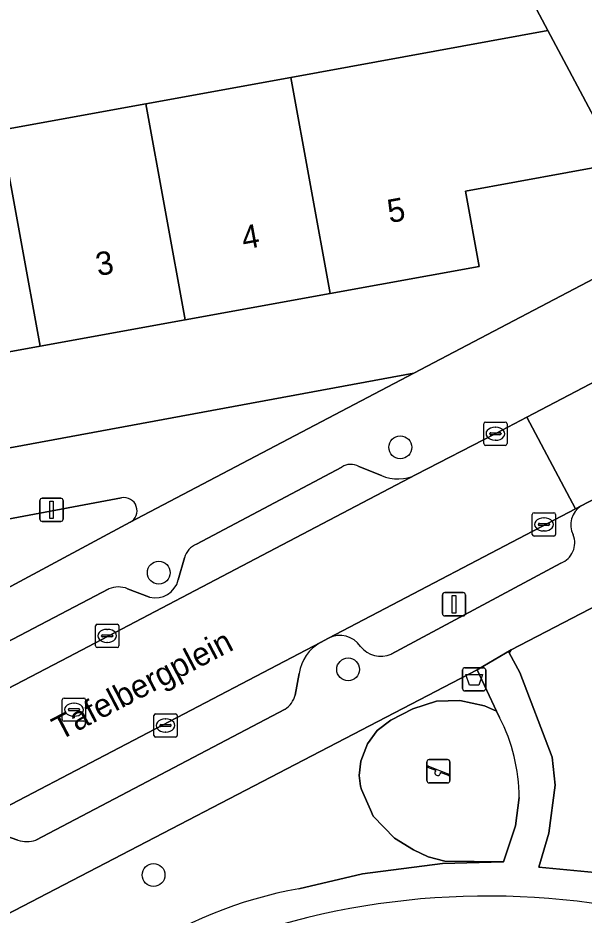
# Model space of a CAD drawing. Extents: x 163008 to 163854, y 382777 to 383982.
# Drawn here: x 163455.13 to 163479.41, y 383570.7 to 383609.19 of the extents above; entities that cross this region are included whole.
import ezdxf

# ---------------------------------------------------------------- set-up
doc = ezdxf.new("R2010")
doc.units = 0
for name, color, linetype in [('IMGEO_Afvalbak', 7, 'Continuous'), ('IMGEO_Boom', 7, 'Continuous'), ('IMGEO_Erf', 7, 'Continuous'), ('IMGEO_Groenvoorziening', 7, 'Continuous'), ('IMGEO_Hek', 7, 'Continuous'), ('IMGEO_Kolk', 7, 'Continuous'), ('IMGEO_Lichtmast', 7, 'Continuous'), ('IMGEO_Openbare_ruimte_label', 7, 'Continuous'), ('IMGEO_Pand', 7, 'Continuous'), ('IMGEO_Pand_nummerreeks', 7, 'Continuous'), ('IMGEO_Parkeervlak_open', 7, 'Continuous'), ('IMGEO_Rijbaan_lokaal_open', 7, 'Continuous'), ('IMGEO_Rioolput', 7, 'Continuous'), ('IMGEO_Speelvoorziening', 7, 'Continuous'), ('IMGEO_Terreindeel_zand', 7, 'Continuous'), ('IMGEO_Voetpad_gesloten', 7, 'Continuous'), ('IMGEO_Voetpad_open', 7, 'Continuous')]:
    doc.layers.add(name, color=color, linetype=linetype)

msp = doc.modelspace()

# ---------------------------------------------------------------- linework, layer by layer
at = {"layer": 'IMGEO_Afvalbak'}
for p, q in [((163474.199, 383580.415), (163474.199, 383581.215)), ((163474.199, 383581.215), (163474.199, 383580.415)), ((163474.299, 383581.315), (163475.089, 383581.315)), ((163475.089, 383581.315), (163474.299, 383581.315)), ((163475.189, 383581.215), (163475.189, 383580.415)), ((163475.189, 383580.415), (163475.189, 383581.215)), ((163475.089, 383580.315), (163474.299, 383580.315)), ((163474.299, 383580.315), (163475.089, 383580.315))]:
    msp.add_line(p, q, dxfattribs=at)
msp.add_lwpolyline([(163474.342, 383581.029), (163475.046, 383581.029), (163474.897, 383580.559), (163474.491, 383580.559), (163474.342, 383581.029)], dxfattribs=at)
for centre, start, end in [((163474.299, 383581.215), 90, 180), ((163474.299, 383581.215), 90, 180), ((163475.089, 383581.215), 0, 90), ((163475.089, 383581.215), 360, 90), ((163474.299, 383580.415), 180, 270), ((163474.299, 383580.415), 180, 270), ((163475.089, 383580.415), 270, 0), ((163475.089, 383580.415), 270, 0)]:
    msp.add_arc(centre, 0.1, start, end, dxfattribs=at)
at = {"layer": 'IMGEO_Boom'}
for centre in [(163471.527, 383590.769), (163461.17, 383585.39), (163469.291, 383581.241), (163460.946, 383572.419)]:
    msp.add_circle(centre, 0.489, dxfattribs=at)
at = {"layer": 'IMGEO_Erf'}
msp.add_lwpolyline([(163445.379, 383609.638), (163440.946, 383608.933), (163441.978, 383603.406), (163442.229, 383602.17), (163448.186, 383603.253), (163454.404, 383604.384), (163460.621, 383605.514), (163466.828, 383606.643), (163477.859, 383608.649), (163467.663, 383627.853)], dxfattribs=at)
msp.add_lwpolyline([(163482.707, 383599.519), (163480.882, 383602.956), (163474.329, 383601.764), (163474.917, 383598.527), (163468.525, 383597.365), (163462.308, 383596.234), (163456.089, 383595.104), (163449.871, 383593.973), (163443.657, 383592.843), (163442.46, 383599.426), (163440.458, 383599.062), (163442.383, 383588.465), (163446.651, 383589.25), (163472.11, 383593.956)], close=True, dxfattribs=at)
at = {"layer": 'IMGEO_Groenvoorziening'}
for points in [[(163459.576, 383588.604), (163445.843, 383586.034), (163442.921, 383585.505), (163441.091, 383585.173), (163441.294, 383582.053)], [(163445.165, 383579.641), (163448.133, 383581.195), (163448.4, 383581.347), (163459.945, 383587.552)], [(163482.256, 383585.184), (163476.288, 383582.075), (163476.196, 383581.956), (163476.648, 383581.114), (163478.041, 383577.472), (163478.176, 383576.276), (163477.901, 383574.221), (163477.476, 383572.762), (163481.07, 383572.405), (163484.566, 383571.797), (163487.454, 383570.736)], [(163467.18, 383571.829), (163469.91, 383572.467), (163473.333, 383572.913), (163475.956, 383572.983), (163473.437, 383573.016), (163472.72, 383573.204), (163472.101, 383573.497), (163471.284, 383574.003), (163470.363, 383574.937), (163470.244, 383575.208), (163469.858, 383576.084), (163469.816, 383576.237), (163469.767, 383576.684), (163469.84, 383577.299), (163470.123, 383578.054), (163470.535, 383578.623), (163471.126, 383579.069), (163472.07, 383579.545), (163473.075, 383579.874), (163474.079, 383579.907), (163475.132, 383579.677), (163475.652, 383579.449), (163474.824, 383581.222), (163451.072, 383568.864)]]:
    msp.add_lwpolyline(points, dxfattribs=at)
for centre, radius, start, end in [((163459.674, 383588.048), 0.565, 298.6605, 99.9973), ((163470.33, 383554.098), 18.009, 100.0729, 124.6752)]:
    msp.add_arc(centre, radius, start, end, dxfattribs=at)
at = {"layer": 'IMGEO_Hek'}
for points in [[(163476.288, 383582.075), (163482.256, 383585.184)], [(163474.824, 383581.222), (163451.072, 383568.864)]]:
    msp.add_lwpolyline(points, dxfattribs=at)
at = {"layer": 'IMGEO_Kolk'}
for p, q in [((163475.104, 383590.928), (163475.104, 383591.78)), ((163475.179, 383591.854), (163476.031, 383591.854)), ((163475.592, 383591.634), (163475.617, 383591.634)), ((163476.105, 383591.78), (163476.105, 383590.928)), ((163475.363, 383591.348), (163475.363, 383591.36)), ((163475.801, 383591.311), (163475.403, 383591.311)), ((163475.406, 383591.397), (163475.804, 383591.397)), ((163475.847, 383591.36), (163475.847, 383591.348)), ((163476.031, 383590.854), (163475.179, 383590.854)), ((163475.615, 383591.074), (163475.59, 383591.074)), ((163477.189, 383587.035), (163477.189, 383587.887)), ((163477.264, 383587.961), (163478.116, 383587.961)), ((163478.19, 383587.887), (163478.19, 383587.035)), ((163477.448, 383587.455), (163477.448, 383587.467)), ((163477.886, 383587.418), (163477.488, 383587.418)), ((163477.491, 383587.504), (163477.889, 383587.504)), ((163477.677, 383587.741), (163477.702, 383587.741)), ((163477.932, 383587.467), (163477.932, 383587.455)), ((163477.7, 383587.181), (163477.675, 383587.181)), ((163478.116, 383586.961), (163477.264, 383586.961)), ((163458.533, 383583.179), (163459.385, 383583.179)), ((163458.458, 383582.253), (163458.458, 383583.105)), ((163458.946, 383582.959), (163458.971, 383582.959)), ((163459.459, 383583.105), (163459.459, 383582.253)), ((163458.717, 383582.673), (163458.717, 383582.685)), ((163459.155, 383582.636), (163458.757, 383582.636)), ((163458.76, 383582.722), (163459.158, 383582.722)), ((163458.969, 383582.399), (163458.944, 383582.399)), ((163459.201, 383582.685), (163459.201, 383582.673)), ((163459.385, 383582.179), (163458.533, 383582.179)), ((163461.034, 383579.334), (163461.886, 383579.334)), ((163460.959, 383578.408), (163460.959, 383579.26)), ((163461.447, 383579.114), (163461.472, 383579.114)), ((163461.96, 383579.26), (163461.96, 383578.408)), ((163461.218, 383578.828), (163461.218, 383578.84)), ((163461.656, 383578.791), (163461.258, 383578.791)), ((163461.261, 383578.877), (163461.659, 383578.877)), ((163461.47, 383578.554), (163461.445, 383578.554)), ((163461.702, 383578.84), (163461.702, 383578.828)), ((163461.886, 383578.334), (163461.034, 383578.334))]:
    msp.add_line(p, q, dxfattribs=at)
for points in [[(163475.104, 383590.928), (163475.104, 383591.78)], [(163475.179, 383591.854), (163476.031, 383591.854)], [(163476.105, 383591.78), (163476.105, 383590.928)], [(163476.031, 383590.854), (163475.179, 383590.854)], [(163477.189, 383587.035), (163477.189, 383587.887)], [(163477.264, 383587.961), (163478.116, 383587.961)], [(163478.19, 383587.887), (163478.19, 383587.035)], [(163478.116, 383586.961), (163477.264, 383586.961)], [(163458.533, 383583.179), (163459.385, 383583.179)], [(163458.458, 383582.253), (163458.458, 383583.105)], [(163459.459, 383583.105), (163459.459, 383582.253)], [(163459.385, 383582.179), (163458.533, 383582.179)], [(163461.034, 383579.334), (163461.886, 383579.334)], [(163460.959, 383578.408), (163460.959, 383579.26)], [(163461.96, 383579.26), (163461.96, 383578.408)], [(163461.886, 383578.334), (163461.034, 383578.334)]]:
    msp.add_lwpolyline(points, dxfattribs=at)
for centre, radius, start, end in [((163475.181, 383591.778), 0.0765, 91.552, 178.448), ((163475.181, 383591.778), 0.0765, 91.552, 178.448), ((163476.029, 383591.778), 0.0765, 1.552, 88.448), ((163476.029, 383591.778), 0.0765, 1.552, 88.448), ((163475.403, 383591.357), 0.0403, 85.8775, 175.7526), ((163475.4, 383591.347), 0.0366, 178.938, 274.7102), ((163475.804, 383591.354), 0.043, 264.8664, 352.4533), ((163475.808, 383591.359), 0.0386, 1.7309, 96.639), ((163475.181, 383590.93), 0.0765, 181.552, 268.448), ((163475.181, 383590.93), 0.0765, 181.552, 268.448), ((163476.029, 383590.93), 0.0765, 271.552, 358.448), ((163476.029, 383590.93), 0.0765, 271.552, 358.448), ((163477.266, 383587.885), 0.0765, 91.552, 178.448), ((163477.266, 383587.885), 0.0765, 91.552, 178.448), ((163478.114, 383587.885), 0.0765, 1.552, 88.448), ((163478.114, 383587.885), 0.0765, 1.552, 88.448), ((163477.488, 383587.464), 0.0403, 85.8775, 175.7526), ((163477.485, 383587.454), 0.0366, 178.938, 274.7102), ((163477.889, 383587.461), 0.043, 264.8664, 352.4533), ((163477.893, 383587.466), 0.0386, 1.7309, 96.639), ((163477.266, 383587.037), 0.0765, 181.552, 268.448), ((163477.266, 383587.037), 0.0765, 181.552, 268.448), ((163478.114, 383587.037), 0.0765, 271.552, 358.448), ((163478.114, 383587.037), 0.0765, 271.552, 358.448), ((163458.535, 383583.103), 0.0765, 91.552, 178.448), ((163458.535, 383583.103), 0.0765, 91.552, 178.448), ((163459.383, 383583.103), 0.0765, 1.552, 88.448), ((163459.383, 383583.103), 0.0765, 1.552, 88.448), ((163458.757, 383582.682), 0.0403, 85.8775, 175.7526), ((163458.754, 383582.672), 0.0366, 178.938, 274.7102), ((163459.158, 383582.679), 0.043, 264.8664, 352.4533), ((163459.162, 383582.684), 0.0386, 1.7309, 96.639), ((163458.535, 383582.255), 0.0765, 181.552, 268.448), ((163458.535, 383582.255), 0.0765, 181.552, 268.448), ((163459.383, 383582.255), 0.0765, 271.552, 358.448), ((163459.383, 383582.255), 0.0765, 271.552, 358.448), ((163461.036, 383579.258), 0.0765, 91.552, 178.448), ((163461.036, 383579.258), 0.0765, 91.552, 178.448), ((163461.884, 383579.258), 0.0765, 1.552, 88.448), ((163461.884, 383579.258), 0.0765, 1.552, 88.448), ((163461.258, 383578.837), 0.0403, 85.8775, 175.7526), ((163461.255, 383578.827), 0.0366, 178.938, 274.7102), ((163461.659, 383578.834), 0.043, 264.8664, 352.4533), ((163461.663, 383578.839), 0.0386, 1.7309, 96.639), ((163461.036, 383578.41), 0.0765, 181.552, 268.448), ((163461.036, 383578.41), 0.0765, 181.552, 268.448), ((163461.884, 383578.41), 0.0765, 271.552, 358.448), ((163461.884, 383578.41), 0.0765, 271.552, 358.448)]:
    msp.add_arc(centre, radius, start, end, dxfattribs=at)
for centre, major_axis, ratio, start_param, end_param in [((163475.591, 383591.354), (-0.387, 0.002), 0.722429, 4.712389, 7.853982), ((163475.616, 383591.354), (-0.39, 0.002), 0.717154, 1.570796, 4.712389), ((163477.676, 383587.461), (-0.387, 0.002), 0.722429, 4.712389, 7.853982), ((163477.701, 383587.461), (-0.39, 0.002), 0.717154, 1.570796, 4.712389), ((163458.945, 383582.679), (-0.387, 0.002), 0.722429, 4.712389, 7.853982), ((163458.97, 383582.679), (-0.39, 0.002), 0.717154, 1.570796, 4.712389), ((163461.446, 383578.834), (-0.387, 0.002), 0.722429, 4.712389, 7.853982), ((163461.471, 383578.834), (-0.39, 0.002), 0.717154, 1.570796, 4.712389)]:
    msp.add_ellipse(centre, major_axis=major_axis, ratio=ratio, start_param=start_param, end_param=end_param, dxfattribs=at)
at = {"layer": 'IMGEO_Lichtmast'}
for p, q in [((163456.174, 383588.586), (163456.964, 383588.586)), ((163456.964, 383588.586), (163456.174, 383588.586)), ((163456.074, 383587.686), (163456.074, 383588.486)), ((163456.074, 383588.486), (163456.074, 383587.686)), ((163457.064, 383588.486), (163457.064, 383587.686)), ((163457.064, 383587.686), (163457.064, 383588.486)), ((163456.964, 383587.586), (163456.174, 383587.586)), ((163456.174, 383587.586), (163456.964, 383587.586)), ((163473.334, 383583.635), (163473.334, 383584.435)), ((163473.334, 383584.435), (163473.334, 383583.635)), ((163473.434, 383584.535), (163474.224, 383584.535)), ((163474.224, 383584.535), (163473.434, 383584.535)), ((163474.324, 383584.435), (163474.324, 383583.635)), ((163474.324, 383583.635), (163474.324, 383584.435)), ((163474.224, 383583.535), (163473.434, 383583.535)), ((163473.434, 383583.535), (163474.224, 383583.535))]:
    msp.add_line(p, q, dxfattribs=at)
for points in [[(163456.494, 383588.461), (163456.644, 383588.461), (163456.644, 383587.711), (163456.494, 383587.711), (163456.494, 383588.461)], [(163473.754, 383584.41), (163473.904, 383584.41), (163473.904, 383583.66), (163473.754, 383583.66), (163473.754, 383584.41)]]:
    msp.add_lwpolyline(points, dxfattribs=at)
for centre, start, end in [((163456.174, 383588.486), 90, 180), ((163456.174, 383588.486), 90, 180), ((163456.964, 383588.486), 0, 90), ((163456.964, 383588.486), 360, 90), ((163456.174, 383587.686), 180, 270), ((163456.174, 383587.686), 180, 270), ((163456.964, 383587.686), 270, 0), ((163456.964, 383587.686), 270, 0), ((163473.434, 383584.435), 90, 180), ((163473.434, 383584.435), 90, 180), ((163474.224, 383584.435), 0, 90), ((163474.224, 383584.435), 360, 90), ((163473.434, 383583.635), 180, 270), ((163473.434, 383583.635), 180, 270), ((163474.224, 383583.635), 270, 0), ((163474.224, 383583.635), 270, 0)]:
    msp.add_arc(centre, 0.1, start, end, dxfattribs=at)
at = {"layer": 'IMGEO_Pand'}
for points in [[(163468.525, 383597.365), (163474.917, 383598.527), (163474.329, 383601.764), (163480.882, 383602.956), (163478.537, 383607.372), (163477.859, 383608.649), (163466.828, 383606.643)], [(163468.525, 383597.365), (163466.828, 383606.643), (163460.621, 383605.514), (163462.308, 383596.234)], [(163454.404, 383604.384), (163456.089, 383595.104), (163462.308, 383596.234), (163460.621, 383605.514)], [(163448.186, 383603.253), (163449.871, 383593.973), (163456.089, 383595.104), (163454.404, 383604.384)]]:
    msp.add_lwpolyline(points, close=True, dxfattribs=at)
at = {"layer": 'IMGEO_Parkeervlak_open'}
for points in [[(163469.015, 383589.922), (163462.793, 383586.617)], [(163470.715, 383589.561), (163469.747, 383589.943)], [(163449.529, 383577.687), (163450.513, 383578.228), (163457.282, 383581.762), (163472.21, 383589.602)], [(163479.288, 383588.263), (163479.039, 383588.133), (163468.454, 383582.579)], [(163462.272, 383586.026), (163462.007, 383585.085)], [(163471.137, 383581.892), (163478.412, 383585.802)], [(163459.028, 383584.691), (163451.084, 383580.541)], [(163460.776, 383584.338), (163459.835, 383584.697)], [(163468.111, 383582.399), (163452.684, 383574.326)], [(163467.022, 383580.14), (163467.192, 383581.066)], [(163455.894, 383573.918), (163466.587, 383579.528)], [(163454.34, 383574.186), (163455.131, 383573.917)]]:
    msp.add_lwpolyline(points, dxfattribs=at)
for centre, radius, start, end in [((163469.398, 383589.33), 0.705, 60.3525, 122.9341), ((163471.42, 383591.135), 1.725, 245.8737, 297.2682), ((163479.801, 383587.449), 0.962, 122.1967, 207.0763), ((163478.083, 383586.669), 0.927, 290.8174, 21.6804), ((163463.125, 383585.799), 0.882, 112.0895, 165.1145), ((163461.015, 383585.332), 1.023, 256.504, 345.9967), ((163459.438, 383583.779), 1, 66.6346, 114.2173), ((163468.994, 383580.807), 1.821, 119.0185, 171.815), ((163468.937, 383581.641), 1.055, 33.6039, 117.2366), ((163470.698, 383582.938), 1.135, 218.949, 292.7747), ((163465.985, 383580.416), 1.073, 304.1119, 345.0789), ((163455.511, 383575.032), 1.178, 251.1746, 288.9756)]:
    msp.add_arc(centre, radius, start, end, dxfattribs=at)
at = {"layer": 'IMGEO_Rijbaan_lokaal_open'}
msp.add_lwpolyline([(163499.428, 383598.796), (163497.431, 383602.792), (163496.842, 383602.483), (163495.76, 383601.925), (163493.883, 383600.952), (163489.839, 383598.828), (163488.5, 383598.125), (163484.483, 383596.015), (163476.959, 383592.064), (163479.039, 383588.133), (163479.288, 383588.263), (163498.927, 383598.534)], close=True, dxfattribs=at)
msp.add_lwpolyline([(163452.684, 383574.326), (163468.111, 383582.399), (163468.454, 383582.579), (163479.039, 383588.133), (163476.959, 383592.064), (163475.602, 383591.351), (163472.21, 383589.602), (163457.282, 383581.762), (163450.513, 383578.228), (163449.529, 383577.687)], dxfattribs=at)
at = {"layer": 'IMGEO_Rioolput'}
for p, q in [((163457.033, 383579.087), (163457.033, 383579.939)), ((163457.108, 383580.013), (163457.96, 383580.013)), ((163457.521, 383579.793), (163457.546, 383579.793)), ((163458.034, 383579.939), (163458.034, 383579.087)), ((163457.292, 383579.507), (163457.292, 383579.519)), ((163457.73, 383579.47), (163457.332, 383579.47)), ((163457.335, 383579.556), (163457.733, 383579.556)), ((163457.776, 383579.519), (163457.776, 383579.507)), ((163457.96, 383579.013), (163457.108, 383579.013)), ((163457.544, 383579.233), (163457.519, 383579.233))]:
    msp.add_line(p, q, dxfattribs=at)
for points in [[(163457.033, 383579.087), (163457.033, 383579.939)], [(163457.108, 383580.013), (163457.96, 383580.013)], [(163458.034, 383579.939), (163458.034, 383579.087)], [(163457.96, 383579.013), (163457.108, 383579.013)]]:
    msp.add_lwpolyline(points, dxfattribs=at)
for centre, radius, start, end in [((163457.11, 383579.937), 0.0765, 91.552, 178.448), ((163457.11, 383579.937), 0.0765, 91.552, 178.448), ((163457.958, 383579.937), 0.0765, 1.552, 88.448), ((163457.958, 383579.937), 0.0765, 1.552, 88.448), ((163457.332, 383579.516), 0.0403, 85.8775, 175.7526), ((163457.329, 383579.506), 0.0366, 178.938, 274.7102), ((163457.733, 383579.513), 0.043, 264.8664, 352.4533), ((163457.737, 383579.518), 0.0386, 1.7309, 96.639), ((163457.11, 383579.089), 0.0765, 181.552, 268.448), ((163457.11, 383579.089), 0.0765, 181.552, 268.448), ((163457.958, 383579.089), 0.0765, 271.552, 358.448), ((163457.958, 383579.089), 0.0765, 271.552, 358.448)]:
    msp.add_arc(centre, radius, start, end, dxfattribs=at)
for centre, major_axis, ratio, start_param, end_param in [((163457.52, 383579.513), (-0.387, 0.002), 0.722429, 4.712389, 7.853982), ((163457.545, 383579.513), (-0.39, 0.002), 0.717154, 1.570796, 4.712389)]:
    msp.add_ellipse(centre, major_axis=major_axis, ratio=ratio, start_param=start_param, end_param=end_param, dxfattribs=at)
at = {"layer": 'IMGEO_Speelvoorziening'}
for p, q in [((163472.768, 383577.37), (163473.558, 383577.37)), ((163473.558, 383577.37), (163472.768, 383577.37)), ((163472.668, 383576.47), (163472.668, 383577.27)), ((163472.668, 383577.27), (163472.668, 383576.47)), ((163473.051, 383576.898), (163472.712, 383577.035)), ((163472.737, 383577.095), (163473.613, 383576.742)), ((163473.658, 383577.27), (163473.658, 383576.47)), ((163473.658, 383576.47), (163473.658, 383577.27)), ((163473.589, 383576.682), (163473.249, 383576.819)), ((163473.558, 383576.37), (163472.768, 383576.37)), ((163472.768, 383576.37), (163473.558, 383576.37))]:
    msp.add_line(p, q, dxfattribs=at)
for centre, radius, start, end in [((163472.768, 383577.27), 0.1, 90, 180), ((163472.768, 383577.27), 0.1, 90, 180), ((163473.558, 383577.27), 0.1, 0, 90), ((163473.558, 383577.27), 0.1, 360, 90), ((163472.725, 383577.065), 0.0327, 68.078, 248.078), ((163473.13, 383576.808), 0.12, 130.9928, 5.1632), ((163473.601, 383576.712), 0.0327, 248.078, 68.078), ((163472.768, 383576.47), 0.1, 180, 270), ((163472.768, 383576.47), 0.1, 180, 270), ((163473.558, 383576.47), 0.1, 270, 0), ((163473.558, 383576.47), 0.1, 270, 0)]:
    msp.add_arc(centre, radius, start, end, dxfattribs=at)
at = {"layer": 'IMGEO_Terreindeel_zand'}
msp.add_lwpolyline([(163475.781, 383579.174), (163475.652, 383579.449), (163475.132, 383579.677), (163474.079, 383579.907), (163473.075, 383579.874), (163472.07, 383579.545), (163471.126, 383579.069), (163470.535, 383578.623), (163470.123, 383578.054), (163469.84, 383577.299), (163469.767, 383576.684), (163469.816, 383576.237), (163469.858, 383576.084), (163470.244, 383575.208), (163470.363, 383574.937), (163471.284, 383574.003), (163472.101, 383573.497), (163472.72, 383573.204), (163473.437, 383573.016), (163475.956, 383572.983), (163476.465, 383574.525), (163476.622, 383575.74)], dxfattribs=at)
msp.add_arc((163469.268, 383575.759), 7.354, 359.8526, 27.6696, dxfattribs=at)
at = {"layer": 'IMGEO_Voetpad_gesloten'}
msp.add_arc((163475.277, 383538.852), 32.665, 74.6195, 109.0604, dxfattribs=at)
at = {"layer": 'IMGEO_Voetpad_open'}
for points in [[(163660.946, 383688.485), (163662.308, 383689.219), (163663.349, 383695.598), (163616.752, 383671.337), (163613.665, 383669.729), (163574.576, 383649.377), (163573.296, 383648.71), (163573.963, 383647.424), (163500, 383608.597), (163496.281, 383606.645), (163484.352, 383600.383), (163482.707, 383599.519), (163472.11, 383593.956), (163459.945, 383587.552), (163448.4, 383581.347), (163448.133, 383581.195), (163445.165, 383579.641)], [(163497.658, 383645.199), (163475.174, 383632.197), (163470.685, 383629.601), (163467.663, 383627.853), (163477.859, 383608.649), (163478.537, 383607.372), (163480.882, 383602.956)], [(163474.824, 383581.222), (163476.288, 383582.075), (163482.256, 383585.184), (163484.853, 383586.589), (163493.744, 383591.049), (163502.183, 383595.625), (163516.226, 383602.973), (163529.922, 383610.418), (163534.324, 383612.811), (163534.692, 383613.011), (163536.02, 383613.7), (163536.37, 383613.881), (163544.838, 383618.349), (163574.482, 383633.9), (163578.714, 383636.107), (163584.249, 383637.806)], [(163472.21, 383589.602), (163475.602, 383591.351), (163476.959, 383592.064), (163484.483, 383596.015), (163483.674, 383597.625), (163487.689, 383599.71), (163488.5, 383598.125), (163489.839, 383598.828), (163489.018, 383600.406), (163493.039, 383602.527), (163493.883, 383600.952), (163495.76, 383601.925), (163496.842, 383602.483)], [(163498.927, 383598.534), (163479.288, 383588.263)], [(163472.11, 383593.956), (163446.651, 383589.25), (163442.383, 383588.465), (163442.921, 383585.505), (163445.843, 383586.034), (163459.576, 383588.604)], [(163459.945, 383587.552), (163472.11, 383593.956)], [(163462.793, 383586.617), (163469.015, 383589.922)], [(163469.747, 383589.943), (163470.715, 383589.561)], [(163462.007, 383585.085), (163462.272, 383586.026)], [(163478.412, 383585.802), (163471.137, 383581.892)], [(163451.084, 383580.541), (163459.028, 383584.691)], [(163459.835, 383584.697), (163460.776, 383584.338)], [(163468.454, 383582.579), (163468.111, 383582.399)], [(163481.07, 383572.405), (163477.476, 383572.762), (163477.901, 383574.221), (163478.176, 383576.276), (163478.041, 383577.472), (163476.648, 383581.114), (163476.196, 383581.956), (163476.288, 383582.075), (163474.824, 383581.222), (163475.652, 383579.449), (163475.781, 383579.174)], [(163449.759, 383573.134), (163447.666, 383572.457), (163445.825, 383571.965), (163443.513, 383571.666), (163442.026, 383571.588), (163441.396, 383571.559), (163440.352, 383563.287), (163451.072, 383568.864), (163474.824, 383581.222)], [(163467.192, 383581.066), (163467.022, 383580.14)], [(163466.587, 383579.528), (163455.894, 383573.918)], [(163476.622, 383575.74), (163476.465, 383574.525), (163475.956, 383572.983), (163473.333, 383572.913), (163469.91, 383572.467), (163467.18, 383571.829)], [(163455.131, 383573.917), (163454.34, 383574.186)]]:
    msp.add_lwpolyline(points, dxfattribs=at)
for centre, radius, start, end in [((163469.398, 383589.33), 0.705, 60.3525, 122.9341), ((163471.42, 383591.135), 1.725, 245.8737, 297.2682), ((163459.674, 383588.048), 0.565, 298.6605, 99.9973), ((163479.801, 383587.449), 0.962, 122.1967, 207.0763), ((163478.083, 383586.669), 0.927, 290.8174, 21.6804), ((163463.125, 383585.799), 0.882, 112.0895, 165.1145), ((163461.015, 383585.332), 1.023, 256.504, 345.9967), ((163459.438, 383583.779), 1, 66.6346, 114.2173), ((163468.994, 383580.807), 1.821, 119.0185, 171.815), ((163468.937, 383581.641), 1.055, 33.6039, 117.2366), ((163470.698, 383582.938), 1.135, 218.949, 292.7747), ((163465.985, 383580.416), 1.073, 304.1119, 345.0789), ((163469.268, 383575.759), 7.354, 359.8526, 27.6696), ((163455.511, 383575.032), 1.178, 251.1746, 288.9756), ((163470.33, 383554.098), 18.009, 100.0729, 124.6752), ((163475.277, 383538.852), 32.665, 74.6195, 109.0604)]:
    msp.add_arc(centre, radius, start, end, dxfattribs=at)

# ---------------------------------------------------------------- texts
at = {"layer": 'IMGEO_Openbare_ruimte_label'}
msp.add_text('Tafelbergplein', height=1, rotation=27.5904, dxfattribs=at).set_placement((163456.932, 383578.182))
at = {"layer": 'IMGEO_Pand_nummerreeks'}
for s, p in [('5', (163471.069, 383600.389)), ('4', (163464.817, 383599.252)), ('3', (163458.565, 383598.115))]:
    msp.add_text(s, height=1, rotation=10.3055, dxfattribs=at).set_placement(p)

doc.saveas('drawing.dxf')
